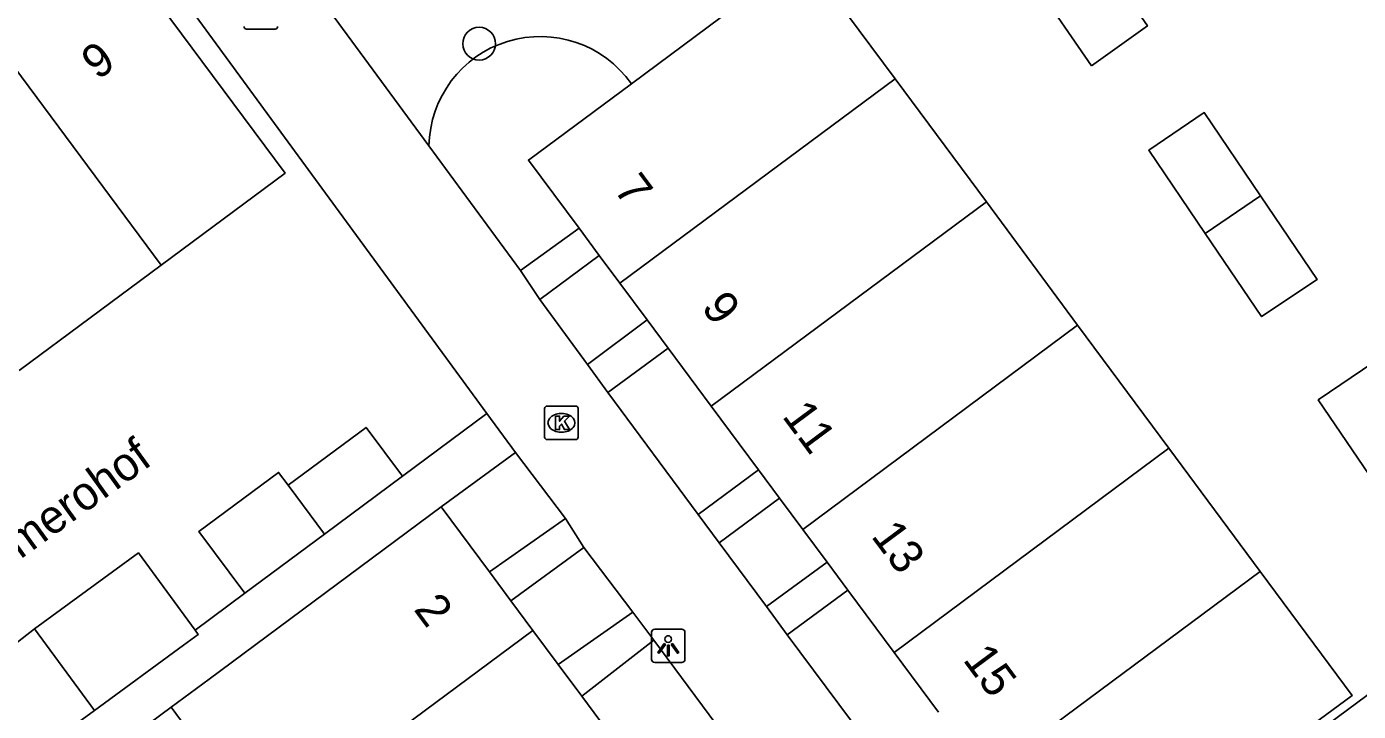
# Model space of a CAD drawing. Extents: x 161801 to 162379, y 382315 to 382832.
# Drawn here: x 162031.71 to 162071.44, y 382467.36 to 382487.78 of the extents above; entities that cross this region are included whole.
import ezdxf

# ---------------------------------------------------------------- set-up
doc = ezdxf.new("R2010")
doc.units = 0
for name, color, linetype in [('IMGEO_Boom', 7, 'Continuous'), ('IMGEO_Groenvoorziening', 7, 'Continuous'), ('IMGEO_Kolk', 7, 'Continuous'), ('IMGEO_Lichtpunt', 7, 'Continuous'), ('IMGEO_Openbare_ruimte_label', 7, 'Continuous'), ('IMGEO_Pand', 7, 'Continuous'), ('IMGEO_Pand_nummerreeks', 7, 'Continuous'), ('IMGEO_Parkeervlak_open', 7, 'Continuous'), ('IMGEO_Voetpad_open', 7, 'Continuous')]:
    doc.layers.add(name, color=color, linetype=linetype)

msp = doc.modelspace()

# ---------------------------------------------------------------- linework, layer by layer
at = {"layer": 'IMGEO_Boom'}
msp.add_circle((162045.211, 382487.272), 0.489, dxfattribs=at)
at = {"layer": 'IMGEO_Groenvoorziening'}
msp.add_lwpolyline([(162031.951, 382469.817), (162028.852, 382467.407), (162021.844, 382467.777)], dxfattribs=at)
msp.add_arc((162047.036, 382484.165), 3.322, 35.1625, 179.0283, dxfattribs=at)
at = {"layer": 'IMGEO_Kolk'}
for p, q in [((162039.125, 382487.707), (162038.273, 382487.707)), ((162047.165, 382475.537), (162047.165, 382476.389)), ((162047.24, 382476.463), (162048.092, 382476.463)), ((162048.166, 382476.389), (162048.166, 382475.537)), ((162047.653, 382476.243), (162047.678, 382476.243)), ((162047.676, 382475.683), (162047.651, 382475.683)), ((162048.092, 382475.463), (162047.24, 382475.463))]:
    msp.add_line(p, q, dxfattribs=at)
for points in [[(162039.125, 382487.707), (162038.273, 382487.707)], [(162047.165, 382475.537), (162047.165, 382476.389)], [(162047.24, 382476.463), (162048.092, 382476.463)], [(162048.166, 382476.389), (162048.166, 382475.537)], [(162047.486, 382476.163), (162047.609, 382476.163), (162047.609, 382476.012), (162047.739, 382476.163), (162047.903, 382476.163), (162047.757, 382476.012), (162047.91, 382475.763), (162047.758, 382475.763), (162047.673, 382475.927), (162047.609, 382475.86), (162047.609, 382475.763), (162047.486, 382475.763), (162047.486, 382476.163)], [(162048.092, 382475.463), (162047.24, 382475.463)]]:
    msp.add_lwpolyline(points, dxfattribs=at)
for centre, start, end in [((162038.275, 382487.783), 181.552, 268.448), ((162038.275, 382487.783), 181.552, 268.448), ((162039.123, 382487.783), 271.552, 358.448), ((162039.123, 382487.783), 271.552, 358.448), ((162047.242, 382476.387), 91.552, 178.448), ((162047.242, 382476.387), 91.552, 178.448), ((162048.09, 382476.387), 1.552, 88.448), ((162048.09, 382476.387), 1.552, 88.448), ((162047.242, 382475.539), 181.552, 268.448), ((162047.242, 382475.539), 181.552, 268.448), ((162048.09, 382475.539), 271.552, 358.448), ((162048.09, 382475.539), 271.552, 358.448)]:
    msp.add_arc(centre, 0.0765, start, end, dxfattribs=at)
for centre, major_axis, ratio, start_param, end_param in [((162047.652, 382475.963), (-0.387, 0.002), 0.722429, 4.712389, 7.853982), ((162047.677, 382475.963), (-0.39, 0.002), 0.717154, 1.570796, 4.712389)]:
    msp.add_ellipse(centre, major_axis=major_axis, ratio=ratio, start_param=start_param, end_param=end_param, dxfattribs=at)
at = {"layer": 'IMGEO_Lichtpunt'}
for p, q in [((162050.354, 382469.717), (162050.354, 382468.91)), ((162050.354, 382469.717), (162050.354, 382468.91)), ((162051.256, 382469.812), (162050.448, 382469.812)), ((162051.256, 382469.812), (162050.448, 382469.812)), ((162051.35, 382468.91), (162051.35, 382469.717)), ((162051.35, 382468.91), (162051.35, 382469.717)), ((162050.448, 382468.816), (162051.256, 382468.816)), ((162050.448, 382468.816), (162051.256, 382468.816))]:
    msp.add_line(p, q, dxfattribs=at)
for points in [[(162050.728, 382469.381), (162050.767, 382469.353), (162050.579, 382469.091), (162050.541, 382469.118), (162050.728, 382469.381)], [(162050.83, 382469.333), (162050.877, 382469.333), (162050.877, 382469.011), (162050.83, 382469.011), (162050.83, 382469.333)], [(162050.94, 382469.353), (162050.978, 382469.38), (162051.165, 382469.118), (162051.126, 382469.09), (162050.94, 382469.353)]]:
    msp.add_lwpolyline(points, dxfattribs=at)
msp.add_circle((162050.853, 382469.515), 0.0994, dxfattribs=at)
for centre, start, end in [((162050.448, 382469.717), 90, 180), ((162050.448, 382469.717), 90, 180), ((162051.256, 382469.717), 0, 90), ((162051.256, 382469.717), 0, 90), ((162050.448, 382468.91), 180, 270), ((162050.448, 382468.91), 180, 270), ((162051.256, 382468.91), 270, 0), ((162051.256, 382468.91), 270, 360)]:
    msp.add_arc(centre, 0.0946, start, end, dxfattribs=at)
at = {"layer": 'IMGEO_Pand'}
for points in [[(162030.464, 382487.747), (162034.162, 382490.494), (162039.422, 382483.414), (162035.723, 382480.666)], [(162063.476, 382486.615), (162061.782, 382489.084), (162063.469, 382490.242), (162065.148, 382487.801), (162063.476, 382486.615)], [(162055.1, 382489.627), (162057.62, 382486.226)], [(162052.427, 382488.063), (162049.752, 382486.078)], [(162030.464, 382487.747), (162035.723, 382480.666)], [(162049.752, 382486.078), (162046.683, 382483.8), (162048.192, 382481.768)], [(162057.62, 382486.226), (162049.409, 382480.129)], [(162057.62, 382486.226), (162060.342, 382482.552)], [(162066.87, 382481.614), (162065.186, 382484.095), (162066.84, 382485.217), (162068.524, 382482.736)], [(162068.524, 382482.736), (162070.214, 382480.244), (162068.554, 382479.132), (162066.87, 382481.614)], [(162066.87, 382481.614), (162068.524, 382482.736)], [(162060.342, 382482.552), (162052.136, 382476.458)], [(162060.342, 382482.552), (162063.065, 382478.878)], [(162048.192, 382481.768), (162048.794, 382480.957)], [(162048.794, 382480.957), (162049.409, 382480.129)], [(162035.723, 382480.666), (162031.491, 382477.523)], [(162049.409, 382480.129), (162050.22, 382479.038)], [(162050.22, 382479.038), (162050.847, 382478.193)], [(162054.863, 382472.787), (162063.065, 382478.878)], [(162063.065, 382478.878), (162065.787, 382475.204)], [(162052.136, 382476.458), (162050.847, 382478.193)], [(162071.927, 382474.165), (162070.244, 382476.649), (162071.9, 382477.77), (162073.582, 382475.286)], [(162053.545, 382474.56), (162052.136, 382476.458)], [(162039.516, 382474.102), (162041.838, 382475.827), (162042.921, 382474.369)], [(162065.787, 382475.204), (162057.589, 382469.115)], [(162065.787, 382475.204), (162068.51, 382471.53)], [(162038.224, 382470.88), (162036.855, 382472.724), (162039.23, 382474.487), (162039.516, 382474.102)], [(162040.599, 382472.644), (162042.921, 382474.369)], [(162054.168, 382473.722), (162053.545, 382474.56)], [(162039.516, 382474.102), (162040.599, 382472.644)], [(162054.863, 382472.787), (162054.168, 382473.722)], [(162036.02, 382467.479), (162037.158, 382468.322), (162044.083, 382473.454)], [(162044.083, 382473.454), (162045.519, 382471.522)], [(162055.592, 382471.805), (162054.863, 382472.787)], [(162038.224, 382470.88), (162040.599, 382472.644)], [(162031.951, 382469.817), (162035.048, 382472.086), (162036.739, 382469.777)], [(162056.207, 382470.976), (162055.592, 382471.805)], [(162045.519, 382471.522), (162046.16, 382470.659)], [(162068.51, 382471.53), (162060.316, 382465.444)], [(162068.51, 382471.53), (162071.252, 382467.829), (162063.042, 382461.773)], [(162057.589, 382469.115), (162056.207, 382470.976)], [(162046.16, 382470.659), (162046.817, 382469.774)], [(162033.734, 382467.382), (162031.951, 382469.817)], [(162033.734, 382467.382), (162036.397, 382469.333), (162036.831, 382469.651), (162036.739, 382469.777)], [(162038.752, 382463.783), (162046.817, 382469.774)], [(162046.817, 382469.774), (162047.574, 382468.754)], [(162058.911, 382467.335), (162057.589, 382469.115)], [(162047.574, 382468.754), (162048.277, 382467.808)], [(162048.277, 382467.808), (162049.55, 382466.094)], [(162038.752, 382463.783), (162036.02, 382467.479)]]:
    msp.add_lwpolyline(points, dxfattribs=at)
at = {"layer": 'IMGEO_Parkeervlak_open'}
msp.add_lwpolyline([(162063.569, 382461.806), (162075.931, 382470.972)], dxfattribs=at)
at = {"layer": 'IMGEO_Voetpad_open'}
for points in [[(162044.715, 382501.626), (162035.767, 382495.029), (162043.714, 382484.221)], [(162045.442, 382476.242), (162034.7, 382490.915), (162033.984, 382491.893), (162033.451, 382491.503), (162022.878, 382483.771), (162016.83, 382479.386), (162016.933, 382479.242)], [(162043.714, 382484.221), (162046.447, 382480.505)], [(162048.192, 382481.768), (162046.447, 382480.505)], [(162047.024, 382479.644), (162048.794, 382480.957)], [(162046.447, 382480.505), (162047.024, 382479.644)], [(162047.024, 382479.644), (162048.446, 382477.707)], [(162050.22, 382479.038), (162048.446, 382477.707)], [(162050.847, 382478.193), (162049.046, 382476.872)], [(162048.446, 382477.707), (162049.046, 382476.872)], [(162049.046, 382476.872), (162051.744, 382473.229)], [(162042.921, 382474.369), (162045.442, 382476.242)], [(162045.442, 382476.242), (162046.293, 382475.08)], [(162046.293, 382475.08), (162044.083, 382473.454)], [(162047.786, 382473.112), (162046.293, 382475.08)], [(162053.545, 382474.56), (162051.744, 382473.229)], [(162052.372, 382472.386), (162054.168, 382473.722)], [(162051.744, 382473.229), (162052.372, 382472.386)], [(162047.786, 382473.112), (162045.519, 382471.522)], [(162048.338, 382472.242), (162047.786, 382473.112)], [(162052.372, 382472.386), (162053.788, 382470.482)], [(162046.16, 382470.659), (162048.338, 382472.242)], [(162049.794, 382470.317), (162048.338, 382472.242)], [(162055.592, 382471.805), (162053.788, 382470.482)], [(162036.739, 382469.777), (162038.224, 382470.88)], [(162054.397, 382469.637), (162056.207, 382470.976)], [(162053.788, 382470.482), (162054.397, 382469.637)], [(162049.794, 382470.317), (162047.574, 382468.754)], [(162050.42, 382469.484), (162049.794, 382470.317)], [(162054.397, 382469.637), (162057.108, 382466.011)], [(162050.42, 382469.484), (162048.277, 382467.808)], [(162053.095, 382465.869), (162050.42, 382469.484)], [(162021.844, 382467.777), (162023.567, 382465.307), (162024.49, 382465.967), (162025.798, 382464.194), (162029.013, 382463.958), (162033.734, 382467.382)], [(162036.02, 382467.479), (162031.888, 382464.407), (162032.833, 382463.25)]]:
    msp.add_lwpolyline(points, dxfattribs=at)

# ---------------------------------------------------------------- texts
at = {"layer": 'IMGEO_Openbare_ruimte_label'}
msp.add_text('Romerohof', height=1, rotation=35.8041, dxfattribs=at).set_placement((162030.141, 382470.882))
at = {"layer": 'IMGEO_Pand_nummerreeks'}
for s, rotation, p in [('9', 36.6088, (162033.835, 382486.165)), ('7', 306.6003, (162049.205, 382482.919)), ('9', 306.6003, (162051.818, 382479.402)), ('11', 306.6003, (162054.228, 382476.157)), ('13', 306.6003, (162056.883, 382472.582)), ('2', 306.6061, (162043.239, 382470.398)), ('15', 306.6003, (162059.62, 382468.896))]:
    msp.add_text(s, height=1, rotation=rotation, dxfattribs=at).set_placement(p)

doc.saveas('drawing.dxf')
